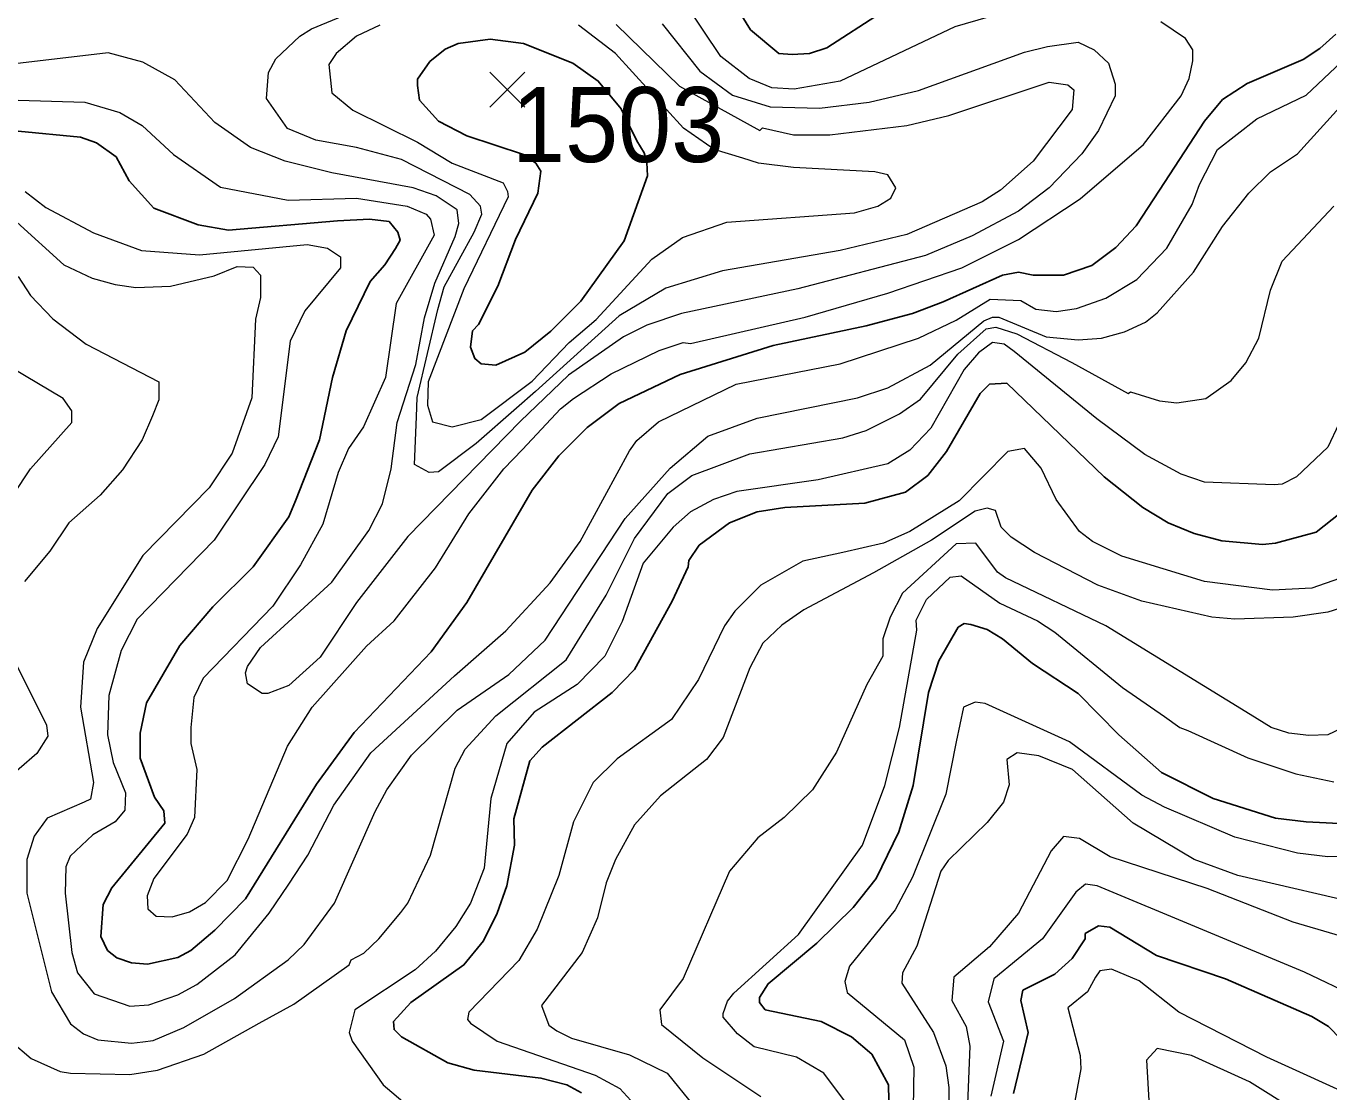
# Model space of a CAD drawing. Extents: x 423 to 448.8, y 7456.3 to 7484.
# Drawn here: x 433.481 to 434.869, y 7472.442 to 7473.577 of the extents above; entities that cross this region are included whole.
import ezdxf
from ezdxf.enums import TextEntityAlignment as Align

# ---------------------------------------------------------------- set-up
doc = ezdxf.new("R2010")
doc.units = 0
doc.header["$LTSCALE"] = 0.032
for name, color, linetype, lineweight in [('1', 7, 'Continuous', 25), ('2', 7, 'Continuous', 13), ('21', 7, 'Continuous', 25)]:
    doc.layers.add(name, color=color, linetype=linetype, lineweight=lineweight)
doc.layers.add('61', color=7, linetype='Continuous')

msp = doc.modelspace()

# ---------------------------------------------------------------- linework, layer by layer
at = {"layer": '1'}
for points in [[(434.9415, 7473.8211), (434.8665, 7473.7499), (434.8108, 7473.7143), (434.735, 7473.6849), (434.5818, 7473.6447), (434.4287, 7473.6099), (434.3916, 7473.5913), (434.3343, 7473.5542), (434.3158, 7473.548), (434.2972, 7473.5472), (434.2833, 7473.548)], [(434.2833, 7473.548), (434.2531, 7473.5735), (434.1866, 7473.6811)], [(434.6885, 7473.4026), (434.7365, 7473.4761), (434.7558, 7473.4993), (434.7821, 7473.5163), (434.8417, 7473.5418), (434.8595, 7473.5534), (434.8765, 7473.5689)], [(433.4727, 7473.4653), (433.5392, 7473.4591), (433.5562, 7473.4529), (433.5771, 7473.4382), (433.591, 7473.4127), (433.6173, 7473.3833), (433.6645, 7473.3655), (433.697, 7473.3601), (433.813, 7473.3701), (433.8471, 7473.3717)], [(433.8471, 7473.3717), (433.8679, 7473.3693), (433.8772, 7473.3578), (433.8799, 7473.3492), (433.8749, 7473.3406), (433.8633, 7473.3229), (433.8478, 7473.3052), (433.8223, 7473.2526), (433.8076, 7473.2031), (433.7937, 7473.1366), (433.7682, 7473.0716), (433.7612, 7473.0546), (433.7233, 7473.0012), (433.68, 7472.9587), (433.6451, 7472.9176), (433.6096, 7472.8566), (433.6026, 7472.8241), (433.6026, 7472.7977), (433.6181, 7472.756), (433.6281, 7472.7413), (433.6289, 7472.7282), (433.5725, 7472.6593), (433.5632, 7472.6415), (433.5609, 7472.6075), (433.5678, 7472.5928), (433.5779, 7472.585), (433.5934, 7472.5796), (433.6104, 7472.5781), (433.6429, 7472.5851), (433.6567, 7472.5928), (433.6823, 7472.6144), (433.7148, 7472.6477), (433.7906, 7472.7699), (433.8308, 7472.8248), (433.9128, 7472.9107), (433.9507, 7472.9633), (434.0203, 7473.0832), (434.0489, 7473.1195), (434.0791, 7473.1497), (434.1131, 7473.1752), (434.1781, 7473.2062), (434.2771, 7473.2371), (434.3761, 7473.258), (434.4256, 7473.2711), (434.4581, 7473.2835), (434.5215, 7473.3121), (434.5385, 7473.3152), (434.554, 7473.3121), (434.5865, 7473.3121), (434.6166, 7473.3222), (434.6421, 7473.3415), (434.6638, 7473.3647), (434.6885, 7473.4026)], [(434.8812, 7473.0584), (434.8556, 7473.0383), (434.8123, 7473.0267), (434.7984, 7473.0252), (434.7551, 7473.029), (434.7257, 7473.0367), (434.6979, 7473.0484), (434.6708, 7473.0646), (434.6298, 7473.0971), (434.5261, 7473.1969), (434.5076, 7473.1961), (434.4975, 7473.186), (434.4619, 7473.1242), (434.4418, 7473.0986), (434.4179, 7473.0809), (434.3746, 7473.0693), (434.2895, 7473.0646), (434.2601, 7473.06), (434.2307, 7473.0484), (434.1982, 7473.0244), (434.1873, 7473.0082), (434.1866, 7473.0012), (434.1696, 7472.9649), (434.1294, 7472.8921), (434.1054, 7472.8674), (434.0311, 7472.8094), (434.018, 7472.7947), (434.001, 7472.7328), (434.0017, 7472.705), (433.9932, 7472.6617), (433.9832, 7472.6323), (433.9685, 7472.6029), (433.9476, 7472.5773), (433.8911, 7472.5371), (433.8726, 7472.517), (433.8733, 7472.5085), (433.881, 7472.5007), (433.9306, 7472.4729), (433.9584, 7472.4652), (434.0296, 7472.4567), (434.0574, 7472.4497), (434.0729, 7472.4412)], [(434.8943, 7472.7274), (434.8448, 7472.7297), (434.8123, 7472.7336), (434.7458, 7472.7545), (434.6909, 7472.7823), (434.6453, 7472.8225), (434.6019, 7472.8666), (434.5532, 7472.8983), (434.5215, 7472.9246), (434.5052, 7472.9347), (434.4875, 7472.9401), (434.4805, 7472.9409), (434.4743, 7472.937), (434.4534, 7472.9014), (434.4426, 7472.8674), (434.4264, 7472.7684), (434.4109, 7472.7189), (434.3869, 7472.6694), (434.3622, 7472.6384), (434.3235, 7472.6005), (434.2717, 7472.5572), (434.2624, 7472.5425), (434.2624, 7472.5371), (434.2686, 7472.5294), (434.3281, 7472.517), (434.3606, 7472.5007), (434.3823, 7472.4822), (434.4001, 7472.4497), (434.4008, 7472.4157)], [(435.0026, 7472.4133), (434.9105, 7472.4729), (434.8959, 7472.4837), (434.8688, 7472.5116), (434.851, 7472.5224), (434.7589, 7472.5626), (434.6855, 7472.5874), (434.6359, 7472.6175), (434.6236, 7472.6191), (434.6096, 7472.6106), (434.6096, 7472.6052), (434.5957, 7472.5843), (434.5772, 7472.5673), (434.5431, 7472.5503), (434.5408, 7472.5395), (434.5486, 7472.5054), (434.5331, 7472.4405)]]:
    msp.add_lwpolyline(points, dxfattribs=at)
msp.add_lwpolyline([(433.9112, 7473.5395), (433.9275, 7473.5527), (433.9414, 7473.5589), (433.9755, 7473.5635), (434.011, 7473.5588), (434.0636, 7473.538), (434.0907, 7473.5187), (434.1153, 7473.4893), (434.1319, 7473.4553), (434.1396, 7473.4425), (434.1425, 7473.4319), (434.1431, 7473.4178), (434.1185, 7473.3485), (434.0721, 7473.2843), (434.0404, 7473.2525), (434.0126, 7473.2301), (433.9816, 7473.2162), (433.9662, 7473.2177), (433.9592, 7473.2232), (433.9546, 7473.2355), (433.9569, 7473.2526), (433.9631, 7473.2595), (433.9839, 7473.3005), (434.0025, 7473.35), (434.0265, 7473.3995), (434.0296, 7473.4227), (434.0241, 7473.4312), (434.011, 7473.4405), (433.9507, 7473.4606), (433.9205, 7473.4761), (433.9004, 7473.4985), (433.8981, 7473.514), (433.8981, 7473.5209)], close=True, dxfattribs=at)
at = {"layer": '2'}
for points in [[(434.506, 7473.5867), (434.4705, 7473.5766), (434.3483, 7473.5186), (434.2995, 7473.5101), (434.2756, 7473.5117), (434.2515, 7473.5217), (434.2214, 7473.5449), (434.1657, 7473.6285)], [(434.11, 7473.5789), (434.1773, 7473.5132), (434.2629, 7473.466), (434.2659, 7473.469), (434.2988, 7473.4614), (434.3374, 7473.4614), (434.4194, 7473.4714), (434.4643, 7473.4822), (434.571, 7473.5178), (434.5911, 7473.5148), (434.5973, 7473.5093), (434.5957, 7473.4885), (434.554, 7473.4336), (434.5192, 7473.4026), (434.4999, 7473.3902), (434.4194, 7473.3554), (434.3483, 7473.3384), (434.223, 7473.3167), (434.1626, 7473.2982), (434.1131, 7473.2688), (434.024, 7473.188), (434.0038, 7473.1703), (433.9607, 7473.1327), (433.9205, 7473.1025), (433.9105, 7473.1017), (433.895, 7473.1102), (433.8973, 7473.1613), (433.898, 7473.1816), (433.9198, 7473.2755), (433.9267, 7473.2997), (433.9584, 7473.3578), (433.9669, 7473.3771), (433.9654, 7473.3856), (433.9538, 7473.3979), (433.881, 7473.4351), (433.8331, 7473.4482), (433.7898, 7473.456), (433.7596, 7473.4684), (433.7372, 7473.5001), (433.7395, 7473.5279), (433.7472, 7473.5426), (433.7728, 7473.5666), (433.7852, 7473.5743), (433.8239, 7473.5906)], [(434.1587, 7473.5797), (434.199, 7473.5295), (434.2338, 7473.5039), (434.274, 7473.4915), (434.3266, 7473.49), (434.3792, 7473.4962), (434.4318, 7473.5086), (434.5447, 7473.5496), (434.5695, 7473.5558), (434.6019, 7473.5604), (434.619, 7473.5519), (434.6344, 7473.538), (434.6414, 7473.5156), (434.6414, 7473.5032), (434.6236, 7473.4661), (434.6058, 7473.4413), (434.571, 7473.4049), (434.5385, 7473.3802), (434.489, 7473.3539), (434.4395, 7473.333), (434.3034, 7473.2974), (434.1796, 7473.2711), (434.1425, 7473.2587), (434.1178, 7473.2464), (434.059, 7473.2054), (434.0079, 7473.1567), (433.888, 7473.0337), (433.8331, 7472.9633), (433.7945, 7472.9053), (433.7612, 7472.8751), (433.7388, 7472.8666), (433.7326, 7472.8666), (433.7171, 7472.8767), (433.7148, 7472.8883), (433.7171, 7472.8952), (433.731, 7472.9154), (433.8068, 7472.985), (433.8463, 7473.0399), (433.861, 7473.0685), (433.8703, 7473.1056), (433.8764, 7473.1551), (433.8966, 7473.217), (433.9058, 7473.2665), (433.9166, 7473.3036), (433.9383, 7473.3531), (433.9422, 7473.367), (433.9406, 7473.3817), (433.9182, 7473.3964), (433.8935, 7473.4049), (433.8068, 7473.4212), (433.7573, 7473.4336), (433.7202, 7473.4482), (433.6823, 7473.4745), (433.6398, 7473.5202), (433.6057, 7473.5388), (433.5686, 7473.5488), (433.4572, 7473.5356)], [(433.7179, 7472.7112), (433.7596, 7472.8102), (433.7859, 7472.8519), (433.8439, 7472.9169), (433.8733, 7472.9439), (433.9174, 7473.0004), (433.953, 7473.0577), (433.9901, 7473.1056), (434.0102, 7473.1265), (434.0504, 7473.1698), (434.0644, 7473.1806), (434.1046, 7473.2069), (434.1556, 7473.2317), (434.1812, 7473.2402), (434.1889, 7473.2394), (434.3111, 7473.2672), (434.3993, 7473.2928), (434.4782, 7473.3198), (434.5385, 7473.35), (434.6043, 7473.3933), (434.6716, 7473.4513), (434.7118, 7473.5032), (434.7203, 7473.5217), (434.7242, 7473.5403), (434.7242, 7473.5519), (434.7164, 7473.5643), (434.6901, 7473.582)], [(433.8579, 7473.5782), (433.8331, 7473.5666), (433.8114, 7473.548), (433.8037, 7473.5364), (433.8068, 7473.5062), (433.8292, 7473.4877), (433.8981, 7473.4536), (433.9352, 7473.4312), (433.9893, 7473.4104), (433.994, 7473.4011), (433.9948, 7473.3956), (433.9476, 7473.2974), (433.9097, 7473.1984), (433.9089, 7473.1737), (433.9143, 7473.1559), (433.9352, 7473.1504), (433.9662, 7473.1582), (434.0203, 7473.1992), (434.0597, 7473.2402), (434.0884, 7473.2649), (434.1479, 7473.3291), (434.1804, 7473.3523), (434.2276, 7473.3686), (434.3637, 7473.3786), (434.3885, 7473.3856), (434.4024, 7473.3941), (434.4078, 7473.4049), (434.3993, 7473.4189), (434.3854, 7473.422), (434.2988, 7473.4266), (434.2616, 7473.4312), (434.2446, 7473.4366), (434.2144, 7473.4459), (434.1814, 7473.4685), (434.1093, 7473.548), (434.0698, 7473.5782)], [(434.6646, 7473.3075), (434.6963, 7473.3408), (434.7234, 7473.3872), (434.7311, 7473.4088), (434.7504, 7473.4459), (434.7922, 7473.4784), (434.8448, 7473.5039), (434.9136, 7473.5689)], [(434.6862, 7473.2719), (434.7249, 7473.3152), (434.7558, 7473.364), (434.7837, 7473.3995), (434.8069, 7473.422), (434.8355, 7473.4413), (434.8912, 7473.5024)], [(433.4727, 7473.4985), (433.5439, 7473.4962), (433.581, 7473.4854), (433.6049, 7473.4714), (433.6382, 7473.4405), (433.6885, 7473.4057), (433.7604, 7473.3918), (433.8331, 7473.3941), (433.8873, 7473.3856), (433.9073, 7473.3771), (433.912, 7473.3716), (433.9159, 7473.3546), (433.8756, 7473.282), (433.8641, 7473.2031), (433.8408, 7473.1505), (433.8246, 7473.1273), (433.8138, 7473.1017), (433.7975, 7473.0468), (433.7735, 7473.0035), (433.7442, 7472.9594), (433.6699, 7472.8829), (433.6599, 7472.862), (433.6568, 7472.8303), (433.6568, 7472.8133), (433.663, 7472.7854), (433.6606, 7472.7344), (433.6529, 7472.7165), (433.6173, 7472.6694), (433.6103, 7472.6508), (433.6111, 7472.6369), (433.6197, 7472.6292), (433.6367, 7472.6284), (433.6552, 7472.6338), (433.6723, 7472.6438), (433.6954, 7472.6671), (433.7179, 7472.7112)], [(433.4804, 7473.401), (433.5021, 7473.384), (433.5531, 7473.357), (433.6042, 7473.3384), (433.6661, 7473.3338)], [(433.4649, 7472.4961), (433.4866, 7472.4775), (433.5176, 7472.4636), (433.5284, 7472.4621), (433.5918, 7472.4606), (433.6212, 7472.4652), (433.6707, 7472.4822), (433.7295, 7472.5154), (433.7666, 7472.5356), (433.8254, 7472.5773), (433.8277, 7472.5827), (433.8409, 7472.5897), (433.8571, 7472.6052), (433.8803, 7472.633), (433.888, 7472.6431), (433.912, 7472.6941), (433.9383, 7472.787), (433.9491, 7472.8071), (433.9816, 7472.8426), (434.0566, 7472.9022), (434.0992, 7472.971), (434.1293, 7473.0314), (434.1649, 7473.0793), (434.1905, 7473.0986), (434.2523, 7473.1218), (434.3514, 7473.1389), (434.3761, 7473.1466), (434.4117, 7473.1644), (434.4341, 7473.1798), (434.4737, 7473.228), (434.5041, 7473.255), (434.5143, 7473.2565), (434.5367, 7473.2496), (434.5953, 7473.219), (434.6554, 7473.186), (434.6576, 7473.1876), (434.6886, 7473.1783), (434.7071, 7473.176), (434.7381, 7473.1806), (434.7651, 7473.2), (434.7806, 7473.2186), (434.7945, 7473.2448), (434.8069, 7473.2959), (434.8193, 7473.3268), (434.8742, 7473.3856)], [(433.4712, 7473.3686), (433.5214, 7473.3229), (433.5516, 7473.309), (433.5763, 7473.3021), (433.598, 7473.299), (433.6351, 7473.3005), (433.6815, 7473.3114)], [(433.6661, 7473.3338), (433.7805, 7473.3446), (433.8022, 7473.3407), (433.8161, 7473.3314), (433.8161, 7473.3198), (433.7782, 7473.2742), (433.7627, 7473.2418), (433.7496, 7473.1397), (433.7356, 7473.1103), (433.6815, 7473.0298), (433.5995, 7472.9455), (433.5825, 7472.9123), (433.5694, 7472.8643), (433.5678, 7472.8225), (433.574, 7472.7931), (433.5872, 7472.7607), (433.5864, 7472.7421), (433.5763, 7472.7297), (433.5523, 7472.7158), (433.5283, 7472.6933), (433.5237, 7472.6817), (433.5229, 7472.6539), (433.5299, 7472.5905), (433.5361, 7472.5688), (433.5539, 7472.5464), (433.5918, 7472.5333), (433.6119, 7472.5348), (433.6429, 7472.5456), (433.663, 7472.5564), (433.7039, 7472.5881), (433.7403, 7472.6323), (433.7612, 7472.6632), (433.7813, 7472.6941), (433.8091, 7472.7475), (433.8486, 7472.8032), (433.9375, 7472.8852), (433.9924, 7472.9331), (434.0396, 7472.9842), (434.0714, 7473.0282), (434.1239, 7473.1249), (434.1317, 7473.1358), (434.1548, 7473.1559), (434.2376, 7473.1961), (434.3483, 7473.2177), (434.4318, 7473.2448), (434.472, 7473.2642), (434.5083, 7473.2866), (434.5408, 7473.2851), (434.557, 7473.2757), (434.5787, 7473.2734), (434.6004, 7473.2765), (434.6313, 7473.2874), (434.6646, 7473.3075)], [(433.6815, 7473.3114), (433.7062, 7473.3214), (433.7233, 7473.3206), (433.731, 7473.3121), (433.731, 7473.2882), (433.7256, 7473.265), (433.7217, 7473.1814), (433.7008, 7473.1226), (433.6761, 7473.0855), (433.6057, 7473.0136), (433.557, 7472.9355), (433.5423, 7472.8999), (433.5392, 7472.8519), (433.5531, 7472.7715), (433.55, 7472.7537), (433.5431, 7472.7506), (433.5036, 7472.7336), (433.4897, 7472.7143), (433.482, 7472.6895), (433.482, 7472.6539), (433.5082, 7472.5487), (433.5284, 7472.5147), (433.5423, 7472.5039), (433.5578, 7472.4976), (433.5934, 7472.4938), (433.6057, 7472.4953), (433.6166, 7472.4969), (433.6491, 7472.5108), (433.7032, 7472.5417), (433.7604, 7472.5827), (433.7774, 7472.599), (433.8099, 7472.643), (433.8532, 7472.7406), (433.8656, 7472.7638), (433.8919, 7472.8009), (433.9406, 7472.8488), (433.9956, 7472.8867), (434.0342, 7472.9231), (434.1193, 7473.053), (434.1672, 7473.1064), (434.2074, 7473.1404), (434.2601, 7473.1598), (434.3668, 7473.1814), (434.3993, 7473.1922), (434.4442, 7473.2162), (434.5014, 7473.2634), (434.5107, 7473.2672), (434.5176, 7473.2672), (434.5679, 7473.2464), (434.602, 7473.2433), (434.6267, 7473.2448), (434.6515, 7473.2518), (434.6739, 7473.2619), (434.6862, 7473.2719)], [(433.4727, 7473.3106), (433.4858, 7473.2905), (433.5098, 7473.2657), (433.5454, 7473.2386), (433.6227, 7473.1984), (433.6227, 7473.1791), (433.6158, 7473.1621), (433.6049, 7473.1366), (433.5841, 7473.1048), (433.5601, 7473.0778), (433.5268, 7473.0484), (433.5067, 7473.0182), (433.4796, 7472.9857)], [(434.8796, 7473.1536), (434.868, 7473.1288), (434.8347, 7473.0971), (434.8193, 7473.0894), (434.8108, 7473.0886), (434.7365, 7473.0917), (434.7118, 7473.1002), (434.6731, 7473.1211), (434.622, 7473.159), (434.5339, 7473.2309), (434.523, 7473.2387), (434.5107, 7473.2402), (434.496, 7473.2293), (434.4805, 7473.2116), (434.4449, 7473.1489), (434.4225, 7473.1257), (434.3993, 7473.111), (434.3251, 7473.094), (434.2384, 7473.0816), (434.2137, 7473.0731), (434.1889, 7473.06), (434.1704, 7473.0437), (434.1386, 7473.0051), (434.1162, 7472.9432), (434.0977, 7472.9061), (434.0683, 7472.8759), (434.0226, 7472.8465), (433.9932, 7472.8133), (433.9762, 7472.7545), (433.9693, 7472.6802), (433.9545, 7472.6431), (433.9391, 7472.6183)], [(433.4325, 7473.0259), (433.4858, 7473.1056), (433.5299, 7473.1551), (433.5299, 7473.1675), (433.5206, 7473.1806), (433.4665, 7473.2131)], [(434.8804, 7472.9888), (434.851, 7472.9788), (434.8092, 7472.9764), (434.7365, 7472.9857), (434.6484, 7473.0128), (434.6174, 7473.0283), (434.6035, 7473.0391), (434.5787, 7473.0731), (434.5625, 7473.1064), (434.5447, 7473.1273), (434.5269, 7473.1241), (434.4751, 7473.0716)], [(434.4751, 7473.0716), (434.4225, 7473.0391), (434.3947, 7473.0267), (434.3514, 7473.0166), (434.3088, 7473.0074), (434.2639, 7472.9819), (434.2361, 7472.954), (434.2252, 7472.9386), (434.1974, 7472.8813), (434.1688, 7472.8388), (434.1108, 7472.797), (434.0852, 7472.7715), (434.0644, 7472.7297), (434.0489, 7472.6725), (434.0257, 7472.6153), (434.0063, 7472.582), (433.953, 7472.5271), (433.9514, 7472.5193), (433.9545, 7472.5154), (433.9832, 7472.4961), (434.0876, 7472.4598), (434.1139, 7472.4458), (434.141, 7472.4157)], [(434.8928, 7472.961), (434.868, 7472.9532), (434.8309, 7472.9478), (434.769, 7472.9455), (434.7443, 7472.9478), (434.67, 7472.9648), (434.6228, 7472.9818), (434.5555, 7473.0166), (434.5308, 7473.0329), (434.52, 7473.0437), (434.5138, 7473.0615), (434.5052, 7473.0639), (434.4921, 7473.0608), (434.4457, 7473.0298), (434.3838, 7472.995)], [(434.8897, 7472.8326), (434.868, 7472.8225), (434.8479, 7472.8217), (434.8263, 7472.8241), (434.8077, 7472.8302), (434.7852, 7472.8442), (434.6313, 7472.9386), (434.5246, 7472.9896), (434.5161, 7472.9958), (434.4929, 7473.0267), (434.472, 7473.0259), (434.4147, 7472.9733), (434.4016, 7472.9478), (434.3939, 7472.9246), (434.3939, 7472.9061), (434.3769, 7472.8759), (434.3444, 7472.804), (434.3189, 7472.7637), (434.2887, 7472.7344), (434.2608, 7472.7127), (434.2307, 7472.6771), (434.1812, 7472.5627), (434.1564, 7472.5294), (434.158, 7472.5139), (434.202, 7472.4783), (434.2639, 7472.4373)], [(434.3838, 7472.995), (434.3096, 7472.9555), (434.2864, 7472.9393), (434.2662, 7472.92), (434.2523, 7472.8937), (434.2237, 7472.8194), (434.2059, 7472.7962), (434.1572, 7472.7575), (434.1293, 7472.7266), (434.1092, 7472.6895), (434.0992, 7472.6648), (434.0899, 7472.6276), (434.0736, 7472.5905), (434.0303, 7472.534), (434.0381, 7472.5131), (434.0466, 7472.507), (434.0621, 7472.4992), (434.124, 7472.4814), (434.1641, 7472.4621), (434.1928, 7472.4265)], [(434.3552, 7472.4296), (434.3312, 7472.4621), (434.3019, 7472.4791), (434.2569, 7472.4899), (434.2392, 7472.5039), (434.2237, 7472.5216), (434.2237, 7472.5255), (434.2283, 7472.5387), (434.2353, 7472.5471), (434.3041, 7472.6098), (434.3722, 7472.705), (434.3962, 7472.7684), (434.4117, 7472.8303), (434.4302, 7472.9339), (434.4294, 7472.9447), (434.4403, 7472.9664), (434.4658, 7472.9904), (434.4774, 7472.9919), (434.5184, 7472.9625), (434.5586, 7472.944), (434.5772, 7472.9316), (434.6491, 7472.8728), (434.694, 7472.8419), (434.7102, 7472.8302), (434.7187, 7472.8271), (434.7829, 7472.7978), (434.834, 7472.7808), (434.8742, 7472.7722)], [(433.4688, 7472.9014), (433.5028, 7472.8326), (433.5044, 7472.821), (433.4928, 7472.8024), (433.4549, 7472.7699)], [(434.4921, 7472.8573), (434.4797, 7472.8519), (434.472, 7472.8148), (434.4611, 7472.7591), (434.4256, 7472.6709), (434.407, 7472.6361), (434.3583, 7472.5758), (434.3536, 7472.5596), (434.356, 7472.5479), (434.4171, 7472.4976), (434.4271, 7472.4683), (434.4263, 7472.425)], [(434.9454, 7472.6933), (434.868, 7472.6926), (434.8355, 7472.6964), (434.769, 7472.7134), (434.694, 7472.7452), (434.67, 7472.7583), (434.5927, 7472.8148), (434.503, 7472.8558), (434.4921, 7472.8573)], [(434.916, 7472.6392), (434.7721, 7472.6725), (434.7257, 7472.6895), (434.6607, 7472.7282), (434.5958, 7472.7854), (434.5602, 7472.8001), (434.5369, 7472.8032), (434.5261, 7472.7962), (434.5284, 7472.7691), (434.5223, 7472.7506), (434.5052, 7472.7289), (434.4635, 7472.6887), (434.4557, 7472.6771), (434.4302, 7472.5974), (434.4147, 7472.5688), (434.414, 7472.558), (434.448, 7472.5054), (434.4612, 7472.4698), (434.4643, 7472.4466)], [(434.9206, 7472.5966), (434.8309, 7472.623), (434.7396, 7472.6586), (434.636, 7472.6926), (434.6035, 7472.7119), (434.5864, 7472.7142), (434.5733, 7472.6988), (434.5385, 7472.6323), (434.5076, 7472.5966), (434.4697, 7472.5642), (434.4674, 7472.5394), (434.4828, 7472.5116), (434.4867, 7472.4907), (434.4836, 7472.4203)], [(435.0165, 7472.4404), (434.9987, 7472.4551), (434.9569, 7472.5039), (434.9469, 7472.5085), (434.9253, 7472.527), (434.8982, 7472.5433), (434.8432, 7472.5696), (434.6221, 7472.6617), (434.6097, 7472.6632), (434.5996, 7472.6547), (434.564, 7472.6052), (434.5122, 7472.5626), (434.506, 7472.5379), (434.5223, 7472.4961), (434.5091, 7472.4374)], [(433.9391, 7472.6183), (433.9174, 7472.592), (433.8958, 7472.5719), (433.8316, 7472.5294), (433.8254, 7472.5054), (433.8285, 7472.4961), (433.8617, 7472.4497), (433.8872, 7472.428)], [(434.9051, 7472.4327), (434.8031, 7472.4791), (434.7094, 7472.527), (434.6669, 7472.5603), (434.6375, 7472.5727), (434.6251, 7472.5711), (434.6205, 7472.5642), (434.612, 7472.5487), (434.5911, 7472.5317), (434.6042, 7472.4807), (434.605, 7472.4667), (434.5942, 7472.4095)], [(434.834, 7472.4218), (434.7845, 7472.4528), (434.7226, 7472.4807), (434.6862, 7472.4884), (434.6747, 7472.476), (434.6777, 7472.4265)], [(434.4643, 7472.4466), (434.4643, 7472.4018)]]:
    msp.add_lwpolyline(points, dxfattribs=at)
at = {"layer": '21'}
for p, q in [((433.9751, 7473.5284), (434.0126, 7473.4909)), ((434.0126, 7473.5284), (433.9751, 7473.4909))]:
    msp.add_line(p, q, dxfattribs=at)

# ---------------------------------------------------------------- texts
at = {"layer": '61', "width": 0.95}
msp.add_text('1503', height=0.08, dxfattribs=at).set_placement((434.1119, 7473.4325), align=Align.CENTER)

doc.saveas('drawing.dxf')
